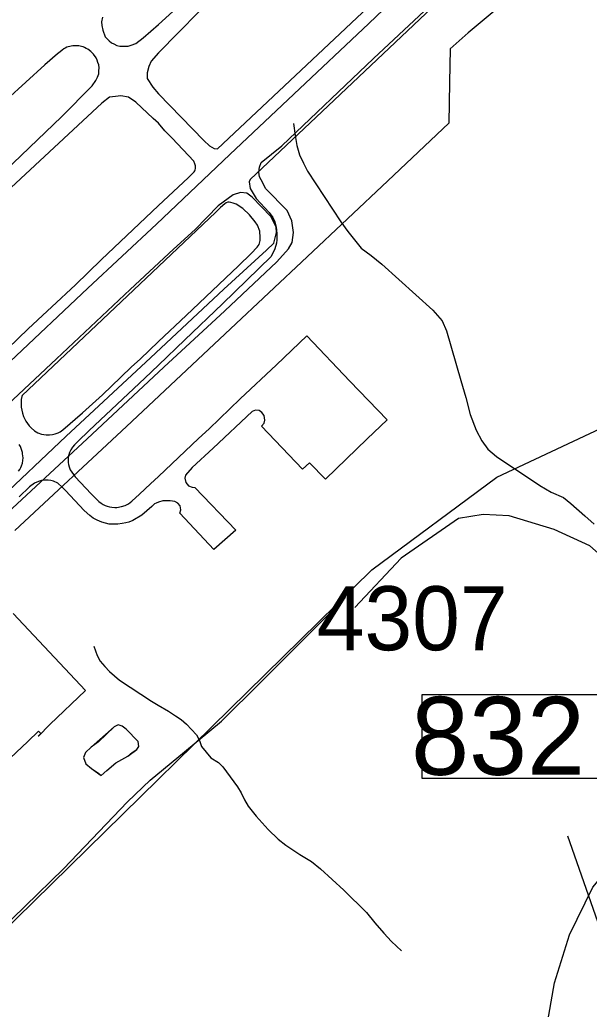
# Model space of a CAD drawing. Extents: x 1662474 to 1856135, y 779280 to 917889.
# Drawn here: x 1724377 to 1726935, y 853796 to 858243 of the extents above; entities that cross this region are included whole.
import ezdxf

# ---------------------------------------------------------------- set-up
doc = ezdxf.new("R2010")
doc.units = 0
for name, color, linetype in [('Cogo Default Point CELL', 7, 'Continuous'), ('Exist Aviation Commercial or Municipal Perimeter Paved', 7, 'Continuous'), ('Exist Boundary Political City Limit New', 7, 'Continuous'), ('Exist Hydrographic Misc Water Feature', 7, 'Continuous'), ('Exist Road Non-System Type 51', 7, 'Continuous'), ('Exist Road Primary Interstate Structure Standard Bridge Number Label', 7, 'Continuous'), ('Exist Road Secondary Type 51 Attributed', 7, 'Continuous'), ('Exist Utilities Electrical Transmission Line', 7, 'Continuous'), ('Map Preparation Boundary City Limit Buffer Line', 7, 'Continuous')]:
    doc.layers.add(name, color=color, linetype=linetype)

msp = doc.modelspace()

# ---------------------------------------------------------------- linework, layer by layer
at = {"layer": 'Exist Aviation Commercial or Municipal Perimeter Paved'}
for points in [[(1724324, 856028.7), (1724679.9, 856359), (1725023.8, 856681.6), (1725298.6, 856934.9), (1725531.3, 857154.7), (1725584, 857214), (1725600.3, 857241.9), (1725606.8, 857287.8), (1725599.2, 857340), (1725577.8, 857386.2), (1725482.7, 857483.2), (1725461.1, 857523.5), (1725453.2, 857537.6), (1725451.6, 857557.7), (1725453.4, 857580.5), (1725462, 857601.5), (1725554.9, 857676.6), (1725965.4, 858068.5), (1728220.5, 860178.5)], [(1727994.8, 860184.8), (1725945, 858226.8), (1725607.4, 857908.3), (1725320.1, 857637), (1724990.7, 857324.4), (1724683.3, 857037.5), (1724333.4, 856706.8)], [(1725265.2, 857663), (1726766.6, 859078)], [(1724748.1, 858255), (1724744.8, 858234.5), (1724746.5, 858217.4), (1724749.9, 858197), (1724761.2, 858166), (1724778.6, 858148.7), (1724788.6, 858140.1), (1724799.9, 858134.5), (1724813.4, 858128), (1724826.6, 858124.9), (1724840.9, 858124), (1724851.5, 858124.1), (1724863.6, 858125.2), (1724877.5, 858128.4), (1724897.8, 858137.2), (1724931, 858162.6), (1725000, 858221.4), (1725209.2, 858413.2)], [(1725272, 858371.4), (1725000, 858094.5), (1724967.5, 858057.2), (1724956.4, 858033.4), (1724950, 858004.9), (1724950, 857979.5), (1724975.4, 857939.9), (1725000, 857910.2), (1725204, 857700.4), (1725229.1, 857676), (1725250.9, 857663.9), (1725265.2, 857663)], [(1726256.6, 858323.6), (1725789.1, 857881.2), (1725412.1, 857524.6), (1725408.1, 857514.9), (1725411.9, 857484.9), (1725438.9, 857439.2), (1725497, 857376.8), (1725513.5, 857355.1), (1725523, 857335.2), (1725528.2, 857310.5), (1725531.8, 857283.1), (1725532.5, 857254.4), (1725530.8, 857238.8), (1725523, 857213.8), (1725505.8, 857179.9), (1725287.6, 856965.9), (1725118.2, 856804.5), (1725000, 856690.8), (1724939.2, 856632), (1724688.6, 856397.5), (1724638, 856348.4), (1724623.1, 856332.9), (1724613.6, 856322.5), (1724606.8, 856310.4), (1724600.9, 856297.8), (1724596, 856284), (1724595, 856270.7), (1724594.8, 856260.6), (1724594.4, 856253.1), (1724595.8, 856244.9), (1724599.6, 856233.2), (1724603.1, 856220.9), (1724617.9, 856198.7), (1724626.5, 856189.2), (1724698.4, 856113), (1724720.6, 856090.2), (1724732.8, 856077.5), (1724742.6, 856070.8), (1724751.6, 856065.2), (1724760.9, 856060.2), (1724769.2, 856057.2), (1724780.8, 856054.2), (1724790.2, 856051.9), (1724804.2, 856050.9), (1724813.9, 856050.7), (1724834.8, 856055.7), (1724851, 856060), (1724865.2, 856067.2), (1724880.8, 856079.5), (1724914.8, 856110.4), (1724964.8, 856157.4), (1725000, 856190.7), (1725179.8, 856361.4), (1725228.5, 856405.2), (1725366.5, 856538.9), (1725530, 856692), (1725666.4, 856822.1), (1725859.9, 856618.2), (1726027, 856444.5), (1725936.8, 856359.5), (1725749.9, 856178.6), (1725678.8, 856251.5), (1725646.6, 856222.8), (1725462.5, 856416.2), (1725474.8, 856430.2), (1725478.1, 856444), (1725474.8, 856464), (1725465.1, 856477.9), (1725453, 856486.5), (1725436.5, 856489.1), (1725420.9, 856483), (1725245.9, 856318.2), (1725152.1, 856230.6), (1725120.9, 856195.9), (1725119.1, 856182.9), (1725122.6, 856163.8), (1725134.8, 856149), (1725152.1, 856142.1), (1725164.2, 856141.2), (1725347.5, 855948.9), (1725248.5, 855862.2), (1725095.6, 856025.2), (1725100, 856040), (1725097.4, 856058.2), (1725087, 856070.4), (1725073.1, 856078.2)], [(1724273.8, 857530.4), (1724564.6, 857806.9), (1724702.6, 857946.4), (1724719, 857970.2), (1724727.1, 857985.8), (1724731.8, 858000.2), (1724732.8, 858013.2), (1724733.5, 858027.2), (1724732, 858040), (1724728.5, 858051.6), (1724724.6, 858061.8), (1724721.1, 858071.7), (1724709.1, 858088.2), (1724703.1, 858094.2), (1724697.1, 858100.5), (1724683.5, 858110.4), (1724676, 858114.6), (1724668.6, 858118.5), (1724662, 858121), (1724654.9, 858123), (1724648.6, 858125.2), (1724643.2, 858125.5), (1724637, 858125.9), (1724629.2, 858126.6), (1724622.5, 858126.6), (1724615.1, 858125.5), (1724608.4, 858124.5), (1724601.4, 858123.4), (1724594.8, 858122), (1724588, 858119.5), (1724581.4, 858116), (1724575.4, 858112.5), (1724567.2, 858106.9), (1724558.1, 858099.5), (1724547.1, 858090.5), (1724490.1, 858041.4), (1724318.9, 857884.5)], [(1724275.9, 856720.4), (1724415.2, 856853.5), (1724628, 857052.1), (1724743, 857163.9), (1725000, 857408.5), (1725133.8, 857533), (1725146.1, 857545.5), (1725160.4, 857559.8), (1725163.8, 857563.9), (1725165.4, 857569.2), (1725166.5, 857574), (1725166.5, 857580.5), (1725166.5, 857587.2), (1725164.2, 857595.9), (1725159, 857607), (1725061.8, 857711.1), (1725028.9, 857744), (1725000, 857779.2), (1724977, 857798.9), (1724899.2, 857873.4), (1724866, 857895.5), (1724831.1, 857901.9), (1724807.2, 857898.8), (1724780.4, 857895.5), (1724745.5, 857868.6), (1724339, 857488.9)], [(1724268.5, 856071.3), (1724586.2, 856372.1), (1724964.1, 856724.4), (1725293.6, 857033), (1725485.7, 857207), (1725518.2, 857238.8), (1725530.7, 857286.7), (1725528.8, 857312.8), (1725505.4, 857358.9), (1725420.3, 857445.9), (1725396.6, 857464.2), (1725368.6, 857466.5), (1725336.3, 857456.8), (1725267.8, 857407.6), (1725164.4, 857300.6), (1725067.4, 857211.5)], [(1725067.4, 857211.5), (1724873.2, 857031.4), (1724541.8, 856718.8), (1724175.6, 856376.3)], [(1725073.1, 856078.2), (1725053.1, 856080.8), (1725034.8, 856081.7), (1725020.1, 856080.8), (1725000, 856075.7), (1724989.9, 856071.2), (1724983.1, 856067.2), (1724976.4, 856061.5), (1724973.6, 856058.9), (1724970.9, 856056.2), (1724925.1, 856016), (1724885.2, 855992.4), (1724866.8, 855985.1), (1724853.1, 855981.4), (1724837.2, 855978.4), (1724817, 855975.8), (1724779.1, 855976.5), (1724745.9, 855985.2), (1724725.5, 855993.5), (1724707.4, 856003.2), (1724691.9, 856014.9), (1724666.2, 856038), (1724583.2, 856127), (1724567.6, 856142.8), (1724547.5, 856160.5), (1724529.2, 856168.8), (1724516.1, 856171.9), (1724504.4, 856174), (1724489.6, 856174.5), (1724475.1, 856171.8), (1724461.5, 856167.6), (1724443.9, 856159.9), (1724421.1, 856144.4), (1724373.9, 856098.4)], [(1724346.9, 855574.5), (1724672.4, 855228.2), (1724512.9, 855075.5), (1724461.2, 855022.8), (1724460, 855024), (1724472, 855035.2), (1724461.8, 855046.2), (1724412.8, 855000), (1724280.5, 854875.4)]]:
    msp.add_lwpolyline(points, dxfattribs=at)
at = {"layer": 'Exist Boundary Political City Limit New'}
msp.add_lwpolyline([(1724119.9, 853967.1), (1725958.9, 855770.9), (1726520.5, 856187), (1727526.9, 856661.2), (1728540.8, 857016.9), (1728814.5, 857061.3), (1729724.8, 857120.6), (1730080, 857179.9)], dxfattribs=at)
at = {"layer": 'Exist Hydrographic Misc Water Feature'}
for points in [[(1725606.4, 857777.2), (1725614.2, 857722.9), (1725622, 857678.4), (1725633.9, 857636.3), (1725651.7, 857598.1), (1725669.7, 857562.5), (1725819, 857335.5), (1725851, 857291.3), (1725910.7, 857217.1), (1725954.8, 857183.3), (1726002.7, 857145.4), (1726232, 856938.1), (1726273.8, 856889.6), (1726293.7, 856845.7), (1726358.9, 856621.2), (1726380.9, 856545.3), (1726400.5, 856469.4), (1726426.4, 856399.1), (1726452.2, 856351), (1726480.1, 856312.6), (1726518, 856280.7), (1726713.7, 856150.3), (1726763.9, 856119.8), (1726819.7, 856095.6), (1726851.5, 856069.6), (1726915.4, 856013.2), (1726957.3, 855975.5)], [(1724710.5, 855428), (1724724.2, 855385.9), (1724738.2, 855360.1), (1724759.1, 855335.9), (1724779.8, 855314.1), (1724825.7, 855275.4), (1724969.3, 855180.6), (1724999, 855162), (1725044.9, 855135.6), (1725076.7, 855115.2), (1725102.8, 855097.5), (1725126.8, 855077.3), (1725170.4, 855028.8), (1725184.4, 855003.1), (1725194, 854976.6), (1725235.8, 854926.5), (1725269.7, 854904.5), (1725289.6, 854886), (1725355, 854796.1), (1725371.2, 854767.9), (1725387, 854737.2), (1725402.8, 854709), (1725438.6, 854663.1), (1725492.2, 854604.5), (1725537.5, 854561), (1725571.7, 854534.1), (1725635.7, 854491.7), (1725687.4, 854459.4), (1725727.4, 854427.4), (1725832.8, 854330.9), (1725934.9, 854230.3), (1725972, 854183.7), (1726011.8, 854137.7), (1726047.4, 854100.9), (1726092.3, 854058.9)], [(1724742.7, 854847.2), (1724768.1, 854869.6), (1724808.1, 854903.2), (1724836.2, 854919.1), (1724862.2, 854933.3), (1724882.3, 854949.3), (1724902.4, 854962.9), (1724912.5, 854976.6), (1724908.6, 854998.9), (1724854.7, 855054.9), (1724836.6, 855067.6), (1724818.8, 855073.7), (1724800.7, 855065), (1724730.4, 854997.5), (1724698.2, 854973.6), (1724672.2, 854949.5), (1724664, 854927.5), (1724674, 854899.4), (1724699.8, 854877.6), (1724722, 854863.2), (1724731.8, 854855.5), (1724742.7, 854847.2)], [(1724742.7, 854847.2), (1724768.1, 854869.6), (1724808.1, 854903.2), (1724836.2, 854919.1), (1724862.2, 854933.3), (1724902.4, 854962.9), (1724912.5, 854976.6), (1724908.6, 854998.9), (1724854.7, 855054.9), (1724836.6, 855067.6), (1724818.8, 855073.7), (1724800.7, 855065), (1724698.2, 854973.6), (1724672.2, 854949.5), (1724664, 854927.5), (1724674, 854899.4), (1724699.8, 854877.6), (1724742.7, 854847.2)], [(1729031.4, 848400.8), (1728957.3, 848543.5), (1728817.3, 848677.7), (1728137.3, 849042.7), (1727980.3, 849226.5), (1727784.4, 849660.4), (1727721.3, 850012.9), (1727362.4, 850775.2), (1727306.3, 851091.4), (1727299.3, 851275.5), (1727532.4, 852065), (1727568.3, 852340), (1727571.4, 852632.1), (1727530.4, 852688.7), (1727499.4, 852997.9), (1727231.4, 853709.1), (1727025.3, 854038.3), (1726839.4, 854573.8)]]:
    msp.add_lwpolyline(points, dxfattribs=at)
at = {"layer": 'Exist Road Non-System Type 51'}
for points in [[(1724495.5, 856377), (1724510.5, 856377.4), (1724523.6, 856378.9), (1724536.5, 856381.6), (1724549.1, 856387), (1724558.2, 856391.5), (1724571.4, 856400.6), (1724658.5, 856476.7), (1724749, 856557.4), (1724831.4, 856637.5), (1724879.6, 856683.1), (1724917.5, 856718.2), (1725000, 856796.8), (1725124.1, 856914), (1725359.8, 857136.8), (1725417, 857193.1), (1725443.9, 857220.9), (1725451.8, 857232.9), (1725456.2, 857250.5), (1725457.1, 857264), (1725455.2, 857293.1), (1725444.4, 857319.9), (1725434.5, 857334.4), (1725409.2, 857366.5), (1725378.9, 857394.2), (1725348.5, 857414.2), (1725335, 857419.4), (1725325.2, 857421.9), (1725318.4, 857422.9), (1725312, 857422.9), (1725304.8, 857420.4), (1725297.9, 857415.6), (1725279.4, 857398.8), (1725257.5, 857377.9), (1725000, 857134.2), (1724387.6, 856554.5), (1724386.4, 856550.4), (1724383.8, 856536.9), (1724384.2, 856502), (1724386, 856488.8), (1724390.1, 856475.6), (1724394.2, 856460.2), (1724398, 856450.4), (1724404, 856439.5), (1724420.2, 856418.8), (1724428.9, 856409), (1724443.9, 856396.2), (1724459, 856387.2), (1724474.8, 856381.2), (1724485.6, 856378.5), (1724495.5, 856377)], [(1724371.9, 856214), (1724377.9, 856222.6), (1724382.1, 856231.5), (1724385.2, 856238.8), (1724389.1, 856250.2), (1724391.2, 856262.6), (1724392, 856273.9), (1724391, 856284), (1724390.1, 856291.6), (1724388.9, 856298.4), (1724386.8, 856307.2), (1724383.6, 856316.7), (1724380.2, 856325.2), (1724374, 856333.9)], [(1723973.5, 853383.4), (1724075.6, 853827), (1724094.8, 853883.9), (1724121.6, 853953.8), (1724158, 854012), (1724227.6, 854092.1), (1724573.2, 854426.8), (1724861.6, 854728), (1724962.8, 854826.2), (1725117.6, 854953.2), (1725283.2, 855091.2), (1725460.4, 855265.6), (1725839.9, 855646.5)]]:
    msp.add_lwpolyline(points, dxfattribs=at)
at = {"layer": 'Exist Road Primary Interstate Structure Standard Bridge Number Label'}
msp.add_lwpolyline([(1727048.7, 855209.7), (1726182.3, 855209.7), (1726182.3, 854834), (1727048.7, 854834)], close=True, dxfattribs=at)
at = {"layer": 'Exist Road Secondary Type 51 Attributed'}
for points in [[(1727633.9, 855014.2), (1727385, 855344.4), (1727225.4, 855559.3), (1727090.4, 855743.5), (1726937, 855878.5), (1726777.5, 855952.2), (1726575, 856013.6), (1726458.4, 856019.7), (1726347.9, 856001.3), (1726090.2, 855823.3), (1725881.5, 855602.3)], [(1726682.5, 852212.6), (1726701.8, 852617.4), (1726722.4, 852940.4), (1726729.3, 853393.9), (1726743.1, 853710), (1726779, 853914.9), (1726846.5, 854129.8), (1726951.7, 854345), (1727111.3, 854535.3), (1727331, 854766.5), (1727633.9, 855014.2)]]:
    msp.add_lwpolyline(points, dxfattribs=at)
at = {"layer": 'Exist Utilities Electrical Transmission Line'}
msp.add_lwpolyline([(1729862.8, 860837.3), (1729602.5, 860836), (1729329.8, 860612.8), (1728812.8, 860179.9), (1728390.6, 859826.2), (1727855.3, 859383.4), (1727320.2, 858946.9), (1726857.7, 858569.6), (1726516.4, 858289), (1726391.2, 858184.1), (1726310.3, 858112.9), (1726306.6, 857960.9), (1726304.7, 857778.8), (1726029.7, 857519.5), (1725667.6, 857177.1), (1725323.9, 856854.5), (1724856.8, 856415.2), (1724355.2, 855948.2)], dxfattribs=at)
at = {"layer": 'Map Preparation Boundary City Limit Buffer Line'}
msp.add_lwpolyline([(1724119.9, 853967.1), (1725958.9, 855770.9), (1726520.5, 856187), (1727526.9, 856661.2), (1728540.8, 857016.9), (1728814.5, 857061.3), (1729724.8, 857120.6), (1730080, 857179.9)], dxfattribs=at)

# ---------------------------------------------------------------- texts
at = {"layer": 'Cogo Default Point CELL'}
msp.add_text('4307', height=288, dxfattribs=at).set_placement((1725711.3, 855409.3))
at = {"layer": 'Exist Road Primary Interstate Structure Standard Bridge Number Label'}
msp.add_text('832', height=350, dxfattribs=at).set_placement((1726134.9, 854849.6))

doc.saveas('drawing.dxf')
